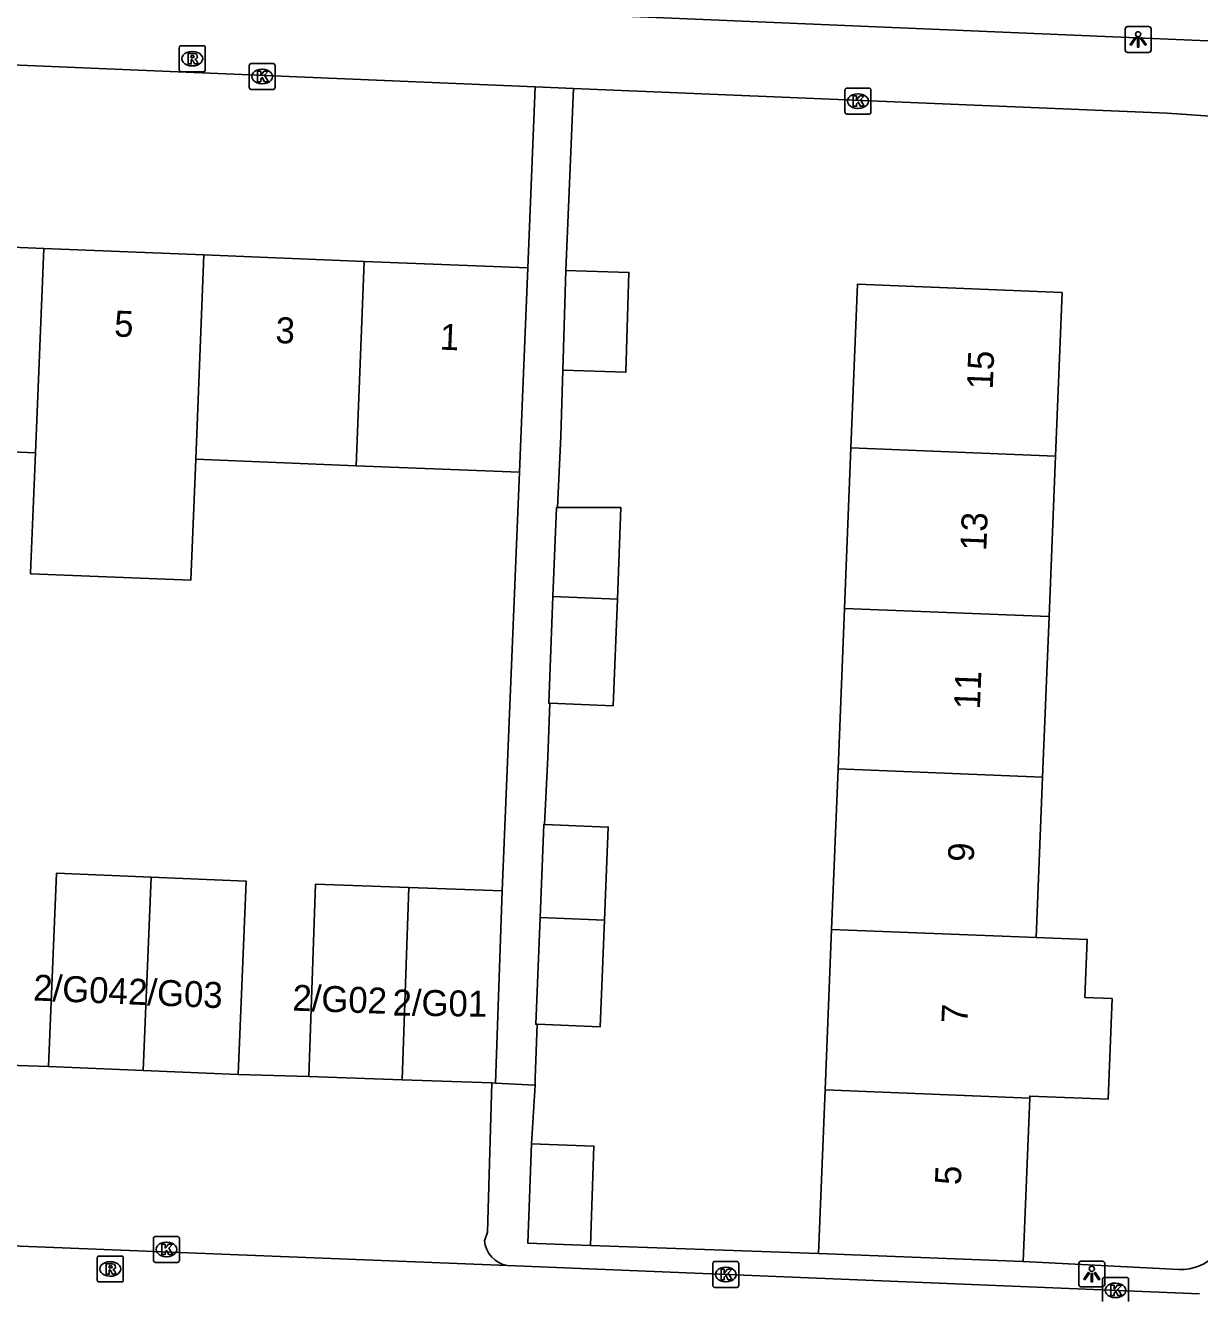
# Model space of a CAD drawing. Extents: x 160732 to 162105, y 387428 to 388479.
# Drawn here: x 161205.54 to 161250.8, y 387527.39 to 387576.48 of the extents above; entities that cross this region are included whole.
import ezdxf

# ---------------------------------------------------------------- set-up
doc = ezdxf.new("R2010")
doc.units = 0
for name, color, linetype in [('IMGEO_Kolk', 7, 'Continuous'), ('IMGEO_Lichtpunt', 7, 'Continuous'), ('IMGEO_Muur', 7, 'Continuous'), ('IMGEO_Pand', 7, 'Continuous'), ('IMGEO_Pand_nummerreeks', 7, 'Continuous'), ('IMGEO_Parkeervlak_open', 7, 'Continuous'), ('IMGEO_Rijbaan_lokaal_open', 7, 'Continuous'), ('IMGEO_Rioolput', 7, 'Continuous'), ('IMGEO_Voetpad_open', 7, 'Continuous')]:
    doc.layers.add(name, color=color, linetype=linetype)

msp = doc.modelspace()

# ---------------------------------------------------------------- linework, layer by layer
at = {"layer": 'IMGEO_Kolk'}
for p, q in [((161214.163, 387574.089), (161214.163, 387574.941)), ((161214.238, 387575.015), (161215.09, 387575.015)), ((161215.164, 387574.941), (161215.164, 387574.089)), ((161214.651, 387574.795), (161214.676, 387574.795)), ((161215.09, 387574.015), (161214.238, 387574.015)), ((161214.674, 387574.235), (161214.649, 387574.235)), ((161237.132, 387573.14), (161237.132, 387573.992)), ((161237.207, 387574.066), (161238.059, 387574.066)), ((161237.62, 387573.846), (161237.645, 387573.846)), ((161238.133, 387573.992), (161238.133, 387573.14)), ((161238.059, 387573.066), (161237.207, 387573.066)), ((161237.643, 387573.286), (161237.618, 387573.286)), ((161210.475, 387528.896), (161210.475, 387529.748)), ((161210.55, 387529.822), (161211.402, 387529.822)), ((161211.476, 387529.748), (161211.476, 387528.896)), ((161210.963, 387529.602), (161210.988, 387529.602)), ((161211.402, 387528.822), (161210.55, 387528.822)), ((161210.986, 387529.042), (161210.961, 387529.042)), ((161232.035, 387527.93), (161232.035, 387528.782)), ((161232.11, 387528.856), (161232.962, 387528.856)), ((161233.036, 387528.782), (161233.036, 387527.93)), ((161232.523, 387528.636), (161232.548, 387528.636)), ((161247.135, 387528.245), (161247.987, 387528.245)), ((161232.962, 387527.856), (161232.11, 387527.856)), ((161232.546, 387528.076), (161232.521, 387528.076)), ((161247.06, 387527.319), (161247.06, 387528.171)), ((161247.548, 387528.025), (161247.573, 387528.025)), ((161248.061, 387528.171), (161248.061, 387527.319)), ((161247.571, 387527.465), (161247.546, 387527.465))]:
    msp.add_line(p, q, dxfattribs=at)
for points in [[(161214.163, 387574.089), (161214.163, 387574.941)], [(161214.238, 387575.015), (161215.09, 387575.015)], [(161215.164, 387574.941), (161215.164, 387574.089)], [(161214.484, 387574.715), (161214.607, 387574.715), (161214.607, 387574.564), (161214.737, 387574.715), (161214.901, 387574.715), (161214.755, 387574.564), (161214.908, 387574.315), (161214.756, 387574.315), (161214.671, 387574.479), (161214.607, 387574.412), (161214.607, 387574.315), (161214.484, 387574.315), (161214.484, 387574.715)], [(161215.09, 387574.015), (161214.238, 387574.015)], [(161237.132, 387573.14), (161237.132, 387573.992)], [(161237.207, 387574.066), (161238.059, 387574.066)], [(161238.133, 387573.992), (161238.133, 387573.14)], [(161237.453, 387573.766), (161237.576, 387573.766), (161237.576, 387573.615), (161237.706, 387573.766), (161237.87, 387573.766), (161237.724, 387573.615), (161237.877, 387573.366), (161237.725, 387573.366), (161237.64, 387573.53), (161237.576, 387573.463), (161237.576, 387573.366), (161237.453, 387573.366), (161237.453, 387573.766)], [(161238.059, 387573.066), (161237.207, 387573.066)], [(161210.475, 387528.896), (161210.475, 387529.748)], [(161210.55, 387529.822), (161211.402, 387529.822)], [(161211.476, 387529.748), (161211.476, 387528.896)], [(161210.796, 387529.522), (161210.919, 387529.522), (161210.919, 387529.371), (161211.049, 387529.522), (161211.213, 387529.522), (161211.067, 387529.371), (161211.22, 387529.122), (161211.068, 387529.122), (161210.983, 387529.286), (161210.919, 387529.219), (161210.919, 387529.122), (161210.796, 387529.122), (161210.796, 387529.522)], [(161211.402, 387528.822), (161210.55, 387528.822)], [(161232.035, 387527.93), (161232.035, 387528.782)], [(161232.11, 387528.856), (161232.962, 387528.856)], [(161233.036, 387528.782), (161233.036, 387527.93)], [(161232.356, 387528.556), (161232.479, 387528.556), (161232.479, 387528.405), (161232.609, 387528.556), (161232.773, 387528.556), (161232.627, 387528.405), (161232.78, 387528.156), (161232.628, 387528.156), (161232.543, 387528.32), (161232.479, 387528.253), (161232.479, 387528.156), (161232.356, 387528.156), (161232.356, 387528.556)], [(161247.135, 387528.245), (161247.987, 387528.245)], [(161232.962, 387527.856), (161232.11, 387527.856)], [(161247.06, 387527.319), (161247.06, 387528.171)], [(161247.381, 387527.945), (161247.504, 387527.945), (161247.504, 387527.794), (161247.634, 387527.945), (161247.798, 387527.945), (161247.652, 387527.794), (161247.805, 387527.545), (161247.653, 387527.545), (161247.568, 387527.709), (161247.504, 387527.642), (161247.504, 387527.545), (161247.381, 387527.545), (161247.381, 387527.945)], [(161248.061, 387528.171), (161248.061, 387527.319)]]:
    msp.add_lwpolyline(points, dxfattribs=at)
for centre, start, end in [((161214.24, 387574.939), 91.552, 178.448), ((161214.24, 387574.939), 91.552, 178.448), ((161215.088, 387574.939), 1.552, 88.448), ((161215.088, 387574.939), 1.552, 88.448), ((161214.24, 387574.091), 181.552, 268.448), ((161214.24, 387574.091), 181.552, 268.448), ((161215.088, 387574.091), 271.552, 358.448), ((161215.088, 387574.091), 271.552, 358.448), ((161237.209, 387573.99), 91.552, 178.448), ((161237.209, 387573.99), 91.552, 178.448), ((161238.057, 387573.99), 1.552, 88.448), ((161238.057, 387573.99), 1.552, 88.448), ((161237.209, 387573.142), 181.552, 268.448), ((161237.209, 387573.142), 181.552, 268.448), ((161238.057, 387573.142), 271.552, 358.448), ((161238.057, 387573.142), 271.552, 358.448), ((161210.552, 387529.746), 91.552, 178.448), ((161210.552, 387529.746), 91.552, 178.448), ((161211.4, 387529.746), 1.552, 88.448), ((161211.4, 387529.746), 1.552, 88.448), ((161210.552, 387528.898), 181.552, 268.448), ((161210.552, 387528.898), 181.552, 268.448), ((161211.4, 387528.898), 271.552, 358.448), ((161211.4, 387528.898), 271.552, 358.448), ((161232.112, 387528.78), 91.552, 178.448), ((161232.112, 387528.78), 91.552, 178.448), ((161232.96, 387528.78), 1.552, 88.448), ((161232.96, 387528.78), 1.552, 88.448), ((161247.137, 387528.169), 91.552, 178.448), ((161247.137, 387528.169), 91.552, 178.448), ((161247.985, 387528.169), 1.552, 88.448), ((161247.985, 387528.169), 1.552, 88.448), ((161232.112, 387527.932), 181.552, 268.448), ((161232.112, 387527.932), 181.552, 268.448), ((161232.96, 387527.932), 271.552, 358.448), ((161232.96, 387527.932), 271.552, 358.448)]:
    msp.add_arc(centre, 0.0765, start, end, dxfattribs=at)
for centre, major_axis, ratio, start_param, end_param in [((161214.65, 387574.515), (-0.387, 0.002), 0.722429, 4.712389, 7.853982), ((161214.675, 387574.515), (-0.39, 0.002), 0.717154, 1.570796, 4.712389), ((161237.619, 387573.566), (-0.387, 0.002), 0.722429, 4.712389, 7.853982), ((161237.644, 387573.566), (-0.39, 0.002), 0.717154, 1.570796, 4.712389), ((161210.962, 387529.322), (-0.387, 0.002), 0.722429, 4.712389, 7.853982), ((161210.987, 387529.322), (-0.39, 0.002), 0.717154, 1.570796, 4.712389), ((161232.522, 387528.356), (-0.387, 0.002), 0.722429, 4.712389, 7.853982), ((161232.547, 387528.356), (-0.39, 0.002), 0.717154, 1.570796, 4.712389), ((161247.547, 387527.745), (-0.387, 0.002), 0.722429, 4.712389, 7.853982), ((161247.572, 387527.745), (-0.39, 0.002), 0.717154, 1.570796, 4.712389)]:
    msp.add_ellipse(centre, major_axis=major_axis, ratio=ratio, start_param=start_param, end_param=end_param, dxfattribs=at)
at = {"layer": 'IMGEO_Lichtpunt'}
for p, q in [((161247.934, 387576.345), (161247.934, 387575.538)), ((161247.934, 387576.345), (161247.934, 387575.538)), ((161248.836, 387576.44), (161248.028, 387576.44)), ((161248.836, 387576.44), (161248.028, 387576.44)), ((161248.93, 387575.538), (161248.93, 387576.345)), ((161248.93, 387575.538), (161248.93, 387576.345)), ((161248.028, 387575.444), (161248.836, 387575.444)), ((161248.028, 387575.444), (161248.836, 387575.444)), ((161246.147, 387528.777), (161246.147, 387527.97)), ((161246.147, 387528.777), (161246.147, 387527.97)), ((161247.049, 387528.872), (161246.241, 387528.872)), ((161247.049, 387528.872), (161246.241, 387528.872)), ((161247.143, 387527.97), (161247.143, 387528.777)), ((161247.143, 387527.97), (161247.143, 387528.777)), ((161246.241, 387527.876), (161247.049, 387527.876)), ((161246.241, 387527.876), (161247.049, 387527.876))]:
    msp.add_line(p, q, dxfattribs=at)
for points in [[(161248.308, 387576.009), (161248.347, 387575.981), (161248.159, 387575.719), (161248.121, 387575.746), (161248.308, 387576.009)], [(161248.41, 387575.961), (161248.457, 387575.961), (161248.457, 387575.639), (161248.41, 387575.639), (161248.41, 387575.961)], [(161248.52, 387575.981), (161248.558, 387576.008), (161248.745, 387575.746), (161248.706, 387575.718), (161248.52, 387575.981)], [(161246.521, 387528.441), (161246.56, 387528.413), (161246.372, 387528.151), (161246.334, 387528.178), (161246.521, 387528.441)], [(161246.623, 387528.393), (161246.67, 387528.393), (161246.67, 387528.071), (161246.623, 387528.071), (161246.623, 387528.393)], [(161246.733, 387528.413), (161246.771, 387528.44), (161246.958, 387528.178), (161246.919, 387528.15), (161246.733, 387528.413)]]:
    msp.add_lwpolyline(points, dxfattribs=at)
for centre in [(161248.433, 387576.143), (161246.646, 387528.575)]:
    msp.add_circle(centre, 0.0994, dxfattribs=at)
for centre, start, end in [((161248.028, 387576.345), 90, 180), ((161248.028, 387576.345), 90, 180), ((161248.836, 387576.345), 0, 90), ((161248.836, 387576.345), 0, 90), ((161248.028, 387575.538), 180, 270), ((161248.028, 387575.538), 180, 270), ((161248.836, 387575.538), 270, 0), ((161248.836, 387575.538), 270, 360), ((161246.241, 387528.777), 90, 180), ((161246.241, 387528.777), 90, 180), ((161247.049, 387528.777), 0, 90), ((161247.049, 387528.777), 0, 90), ((161246.241, 387527.97), 180, 270), ((161246.241, 387527.97), 180, 270), ((161247.049, 387527.97), 270, 0), ((161247.049, 387527.97), 270, 360)]:
    msp.add_arc(centre, 0.0946, start, end, dxfattribs=at)
at = {"layer": 'IMGEO_Muur'}
msp.add_lwpolyline([(161227.321, 387529.476), (161236.114, 387529.168)], dxfattribs=at)
at = {"layer": 'IMGEO_Pand'}
for points in [[(161200.063, 387568.141), (161206.242, 387567.892)], [(161206.242, 387567.892), (161205.924, 387560.017)], [(161206.242, 387567.892), (161212.422, 387567.643)], [(161212.104, 387559.768), (161212.422, 387567.643)], [(161212.422, 387567.643), (161218.601, 387567.393)], [(161218.283, 387559.518), (161218.601, 387567.393)], [(161218.601, 387567.393), (161224.901, 387567.139)], [(161224.901, 387567.139), (161224.699, 387562.144), (161224.583, 387559.264)], [(161226.253, 387563.198), (161226.374, 387567.041)], [(161226.374, 387567.041), (161228.805, 387566.965), (161228.684, 387563.122), (161226.253, 387563.198)], [(161237.36, 387560.203), (161237.613, 387566.509), (161245.499, 387566.192), (161245.246, 387559.887)], [(161205.924, 387560.017), (161199.746, 387560.266)], [(161237.112, 387554.021), (161237.36, 387560.203)], [(161237.36, 387560.203), (161245.246, 387559.887)], [(161212.104, 387559.768), (161211.916, 387555.11), (161205.746, 387555.359), (161205.737, 387555.389), (161205.924, 387560.017)], [(161218.283, 387559.518), (161212.104, 387559.768)], [(161245.246, 387559.887), (161244.998, 387553.704)], [(161224.583, 387559.264), (161218.283, 387559.518)], [(161226.047, 387557.903), (161226.012, 387557.903), (161225.874, 387554.473)], [(161226.047, 387557.903), (161228.496, 387557.903), (161228.358, 387554.373)], [(161225.874, 387554.473), (161225.709, 387550.367), (161225.752, 387550.365)], [(161228.358, 387554.373), (161228.194, 387550.267), (161225.752, 387550.365)], [(161225.874, 387554.473), (161228.358, 387554.373)], [(161236.863, 387547.837), (161237.112, 387554.021)], [(161244.998, 387553.704), (161237.112, 387554.021)], [(161244.998, 387553.704), (161244.749, 387547.521)], [(161236.615, 387541.654), (161236.863, 387547.837)], [(161236.863, 387547.837), (161244.749, 387547.521)], [(161244.749, 387547.521), (161244.501, 387541.337)], [(161225.378, 387542.106), (161225.522, 387545.693), (161225.545, 387545.692)], [(161225.545, 387545.692), (161228.006, 387545.594), (161227.862, 387542.006)], [(161206.427, 387536.369), (161206.734, 387543.814), (161210.39, 387543.663)], [(161210.079, 387536.218), (161210.39, 387543.663)], [(161210.39, 387543.663), (161214.044, 387543.512), (161213.737, 387536.067)], [(161216.463, 387535.98), (161216.719, 387543.389), (161220.32, 387543.264)], [(161220.32, 387543.264), (161220.063, 387535.856)], [(161220.32, 387543.264), (161223.921, 387543.139)], [(161223.921, 387543.139), (161223.665, 387535.731)], [(161225.267, 387537.998), (161225.213, 387538), (161225.378, 387542.106)], [(161227.862, 387542.006), (161227.698, 387537.9), (161225.267, 387537.998)], [(161225.378, 387542.106), (161227.862, 387542.006)], [(161236.367, 387535.471), (161236.615, 387541.654)], [(161244.501, 387541.337), (161236.615, 387541.654)], [(161244.501, 387541.337), (161246.472, 387541.268), (161246.382, 387539.03), (161247.431, 387538.987), (161247.276, 387535.111), (161244.256, 387535.232), (161244.253, 387535.154)], [(161206.427, 387536.369), (161210.079, 387536.218)], [(161213.737, 387536.067), (161210.079, 387536.218)], [(161220.063, 387535.856), (161216.463, 387535.98)], [(161220.063, 387535.856), (161223.523, 387535.736)], [(161223.665, 387535.731), (161223.523, 387535.736)], [(161236.114, 387529.168), (161236.367, 387535.471)], [(161236.367, 387535.471), (161244.253, 387535.154)], [(161244.253, 387535.154), (161244, 387528.851)], [(161227.321, 387529.476), (161224.909, 387529.559), (161225.041, 387533.386)], [(161225.041, 387533.386), (161227.453, 387533.303), (161227.321, 387529.476)], [(161244, 387528.851), (161236.114, 387529.168)]]:
    msp.add_lwpolyline(points, dxfattribs=at)
at = {"layer": 'IMGEO_Parkeervlak_open'}
for points in [[(161203.692, 387536.462), (161206.427, 387536.369)], [(161213.737, 387536.067), (161216.463, 387535.98)]]:
    msp.add_lwpolyline(points, dxfattribs=at)
at = {"layer": 'IMGEO_Rijbaan_lokaal_open'}
for points in [[(161185.233, 387530.24), (161224.12, 387528.698)], [(161224.12, 387528.698), (161250.799, 387527.613)]]:
    msp.add_lwpolyline(points, dxfattribs=at)
at = {"layer": 'IMGEO_Rioolput'}
for p, q in [((161211.469, 387574.774), (161211.469, 387575.626)), ((161211.544, 387575.7), (161212.396, 387575.7)), ((161211.957, 387575.48), (161211.982, 387575.48)), ((161212.47, 387575.626), (161212.47, 387574.774)), ((161211.98, 387574.92), (161211.955, 387574.92)), ((161212.396, 387574.7), (161211.544, 387574.7)), ((161208.309, 387528.142), (161208.309, 387528.994)), ((161208.384, 387529.068), (161209.236, 387529.068)), ((161208.797, 387528.848), (161208.822, 387528.848)), ((161209.31, 387528.994), (161209.31, 387528.142)), ((161208.82, 387528.288), (161208.795, 387528.288)), ((161209.236, 387528.068), (161208.384, 387528.068))]:
    msp.add_line(p, q, dxfattribs=at)
for points in [[(161211.469, 387574.774), (161211.469, 387575.626)], [(161211.544, 387575.7), (161212.396, 387575.7)], [(161212.058, 387575.398), (161211.806, 387575.4), (161211.806, 387575)], [(161211.984, 387575.319), (161211.93, 387575.319), (161211.93, 387575.238)], [(161212.47, 387575.626), (161212.47, 387574.774)], [(161211.806, 387575), (161211.93, 387575), (161211.93, 387575.162), (161211.941, 387575.162)], [(161211.93, 387575.238), (161211.982, 387575.238)], [(161211.988, 387575.133), (161212.059, 387575), (161212.199, 387575), (161212.134, 387575.126)], [(161212.396, 387574.7), (161211.544, 387574.7)], [(161208.309, 387528.142), (161208.309, 387528.994)], [(161208.384, 387529.068), (161209.236, 387529.068)], [(161208.898, 387528.766), (161208.646, 387528.768), (161208.646, 387528.368)], [(161208.824, 387528.687), (161208.77, 387528.687), (161208.77, 387528.606)], [(161209.31, 387528.994), (161209.31, 387528.142)], [(161208.646, 387528.368), (161208.77, 387528.368), (161208.77, 387528.53), (161208.781, 387528.53)], [(161208.77, 387528.606), (161208.822, 387528.606)], [(161208.828, 387528.501), (161208.899, 387528.368), (161209.039, 387528.368), (161208.974, 387528.494)], [(161209.236, 387528.068), (161208.384, 387528.068)]]:
    msp.add_lwpolyline(points, dxfattribs=at)
for centre, radius, start, end in [((161211.546, 387575.624), 0.0765, 91.552, 178.448), ((161211.546, 387575.624), 0.0765, 91.552, 178.448), ((161211.99, 387575.223), 0.0964, 77.0061, 93.1865), ((161212.057, 387575.288), 0.109, 350.3612, 89.416), ((161212.394, 387575.624), 0.0765, 1.552, 88.448), ((161212.394, 387575.624), 0.0765, 1.552, 88.448), ((161211.94, 387575.109), 0.0533, 26.0293, 88.6989), ((161211.966, 387575.427), 0.19, 274.7715, 282.9687), ((161212.004, 387575.28), 0.0378, 276.6634, 79.6772), ((161212.055, 387575.288), 0.112, 277.5842, 350.9817), ((161212.039, 387575.073), 0.108, 29.5134, 73.7905), ((161211.546, 387574.776), 0.0765, 181.552, 268.448), ((161211.546, 387574.776), 0.0765, 181.552, 268.448), ((161212.394, 387574.776), 0.0765, 271.552, 358.448), ((161212.394, 387574.776), 0.0765, 271.552, 358.448), ((161208.386, 387528.992), 0.0765, 91.552, 178.448), ((161208.386, 387528.992), 0.0765, 91.552, 178.448), ((161208.83, 387528.591), 0.0964, 77.0061, 93.1865), ((161208.844, 387528.648), 0.0378, 276.6634, 79.6772), ((161208.897, 387528.656), 0.109, 350.3612, 89.416), ((161209.234, 387528.992), 0.0765, 1.552, 88.448), ((161209.234, 387528.992), 0.0765, 1.552, 88.448), ((161208.78, 387528.477), 0.0533, 26.0293, 88.6989), ((161208.806, 387528.795), 0.19, 274.7715, 282.9687), ((161208.895, 387528.656), 0.112, 277.5842, 350.9817), ((161208.879, 387528.441), 0.108, 29.5134, 73.7905), ((161208.386, 387528.144), 0.0765, 181.552, 268.448), ((161208.386, 387528.144), 0.0765, 181.552, 268.448), ((161209.234, 387528.144), 0.0765, 271.552, 358.448), ((161209.234, 387528.144), 0.0765, 271.552, 358.448)]:
    msp.add_arc(centre, radius, start, end, dxfattribs=at)
for centre, major_axis, ratio, start_param, end_param in [((161211.956, 387575.2), (-0.387, 0.002), 0.722429, 4.712389, 7.853982), ((161211.981, 387575.2), (-0.39, 0.002), 0.717154, 1.570796, 4.712389), ((161208.796, 387528.568), (-0.387, 0.002), 0.722429, 4.712389, 7.853982), ((161208.821, 387528.568), (-0.39, 0.002), 0.717154, 1.570796, 4.712389)]:
    msp.add_ellipse(centre, major_axis=major_axis, ratio=ratio, start_param=start_param, end_param=end_param, dxfattribs=at)
at = {"layer": 'IMGEO_Voetpad_open'}
for points in [[(161226.791, 387576.922), (161251.719, 387575.864)], [(161225.194, 387574.118), (161187.879, 387575.683)], [(161224.901, 387567.139), (161225.194, 387574.118)], [(161226.668, 387574.056), (161225.194, 387574.118)], [(161226.668, 387574.056), (161226.374, 387567.041)], [(161251.955, 387572.941), (161249.545, 387573.096), (161226.668, 387574.056)], [(161226.253, 387563.198), (161226.173, 387560.651), (161226.047, 387557.903)], [(161223.921, 387543.139), (161224.583, 387559.264)], [(161225.752, 387550.365), (161225.671, 387548.285), (161225.545, 387545.692)], [(161225.267, 387537.998), (161225.192, 387535.92), (161225.192, 387535.655)], [(161223.523, 387535.736), (161223.347, 387529.985), (161223.236, 387529.657)], [(161225.192, 387535.655), (161223.665, 387535.731)], [(161225.192, 387535.655), (161225.041, 387533.386)], [(161227.321, 387529.476), (161236.114, 387529.168)], [(161244, 387528.851), (161250.001, 387528.546)]]:
    msp.add_lwpolyline(points, dxfattribs=at)
for centre, radius, start, end in [((161250.052, 387530.503), 1.958, 268.4981, 4.5637), ((161224.301, 387529.752), 1.069, 185.0936, 260.2457)]:
    msp.add_arc(centre, radius, start, end, dxfattribs=at)

# ---------------------------------------------------------------- texts
at = {"layer": 'IMGEO_Pand_nummerreeks'}
for s, rotation, p in [('5', 357.691, (161208.945, 387564.5)), ('3', 357.689, (161215.165, 387564.249)), ('1', 357.689, (161221.498, 387563.994)), ('15', 87.7012, (161242.826, 387562.447)), ('13', 87.7012, (161242.577, 387556.223)), ('11', 87.7012, (161242.331, 387550.114)), ('9', 87.7012, (161242.096, 387544.236)), ('2/G04', 357.6343, (161205.826, 387538.916)), ('2/G03', 357.6343, (161209.481, 387538.765)), ('2/G02', 358.0199, (161215.818, 387538.524)), ('2/G01', 359.2152, (161219.686, 387538.336)), ('7', 87.7026, (161241.846, 387538.013)), ('5', 87.7012, (161241.596, 387531.789))]:
    msp.add_text(s, height=1, rotation=rotation, dxfattribs=at).set_placement(p)

doc.saveas('drawing.dxf')
